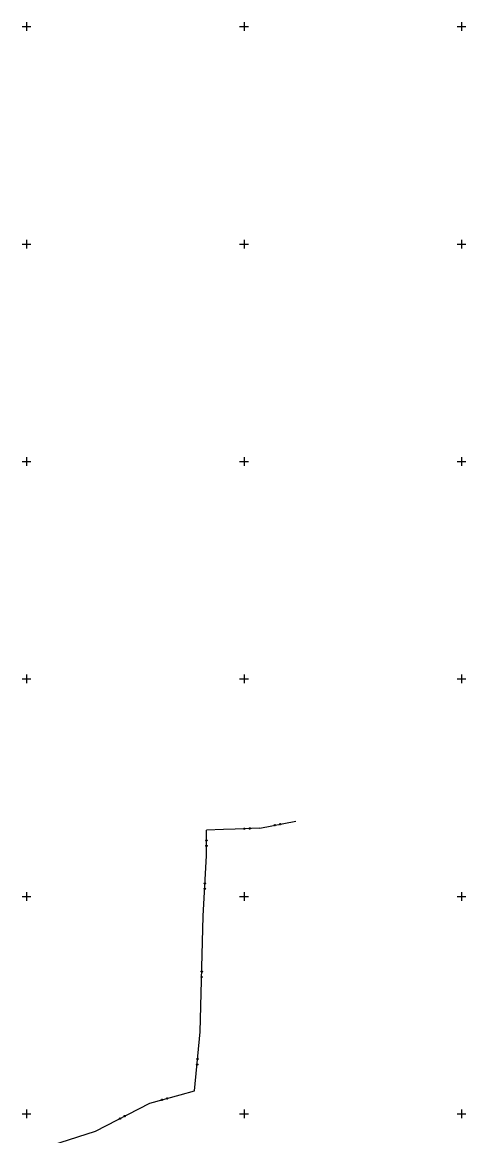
# Model space of a CAD drawing. Extents: x -866402 to -860377, y -1041908 to -1038598.
# Drawn here: x -863902 to -863698, y -1040910 to -1040398 of the extents above; entities that cross this region are included whole.
import ezdxf

# ---------------------------------------------------------------- set-up
doc = ezdxf.new("R2010")
doc.units = 0
doc.layers.add('Vrstva 1', color=7, linetype='Continuous')
doc.layers.add('Vrstva 5', color=7, linetype='Continuous')

msp = doc.modelspace()

# ---------------------------------------------------------------- linework, layer by layer
at = {"layer": 'Vrstva 1'}
for p, q in [((-863792.78, -1040768.57), (-863776.17, -1040765.4)), ((-863786.16, -1040767.21), (-863786, -1040766.97)), ((-863786.13, -1040767.4), (-863786.16, -1040767.21)), ((-863785.89, -1040767.56), (-863786.13, -1040767.4)), ((-863786.07, -1040767.19), (-863786.03, -1040767.38)), ((-863786.03, -1040767.38), (-863785.91, -1040767.46)), ((-863786, -1040766.97), (-863785.81, -1040766.93)), ((-863785.98, -1040767.07), (-863785.79, -1040767.03)), ((-863785.91, -1040767.46), (-863785.98, -1040767.07)), ((-863785.89, -1040767.05), (-863785.81, -1040767.44)), ((-863785.7, -1040767.52), (-863785.89, -1040767.56)), ((-863785.81, -1040766.93), (-863785.57, -1040767.09)), ((-863785.79, -1040767.03), (-863785.71, -1040767.43)), ((-863785.71, -1040767.43), (-863785.63, -1040767.31)), ((-863785.54, -1040767.29), (-863785.7, -1040767.52)), ((-863785.63, -1040767.31), (-863785.67, -1040767.11)), ((-863785.57, -1040767.09), (-863785.54, -1040767.29)), ((-863783.71, -1040766.74), (-863783.55, -1040766.5)), ((-863783.67, -1040766.93), (-863783.71, -1040766.74)), ((-863783.44, -1040767.09), (-863783.67, -1040766.93)), ((-863783.61, -1040766.72), (-863783.57, -1040766.91)), ((-863783.57, -1040766.91), (-863783.46, -1040766.99)), ((-863783.55, -1040766.5), (-863783.35, -1040766.46)), ((-863783.53, -1040766.6), (-863783.33, -1040766.56)), ((-863783.46, -1040766.99), (-863783.53, -1040766.6)), ((-863783.24, -1040767.05), (-863783.44, -1040767.09)), ((-863783.43, -1040766.58), (-863783.36, -1040766.97)), ((-863783.35, -1040766.46), (-863783.12, -1040766.62)), ((-863783.33, -1040766.56), (-863783.26, -1040766.96)), ((-863783.26, -1040766.96), (-863783.18, -1040766.84)), ((-863783.08, -1040766.82), (-863783.24, -1040767.05)), ((-863783.18, -1040766.84), (-863783.22, -1040766.64)), ((-863783.12, -1040766.62), (-863783.08, -1040766.82)), ((-863817.32, -1040781.13), (-863817.25, -1040769.52)), ((-863809.37, -1040769.21), (-863817.25, -1040769.52)), ((-863804.06, -1040769.01), (-863809.37, -1040769.21)), ((-863792.78, -1040768.57), (-863804.06, -1040769.01)), ((-863800.12, -1040768.76), (-863799.93, -1040768.55)), ((-863800.11, -1040768.96), (-863800.12, -1040768.76)), ((-863799.91, -1040769.15), (-863800.11, -1040768.96)), ((-863800.02, -1040768.75), (-863800.01, -1040768.95)), ((-863800.01, -1040768.95), (-863799.91, -1040769.05)), ((-863799.93, -1040768.55), (-863799.73, -1040768.54)), ((-863799.93, -1040768.65), (-863799.73, -1040768.64)), ((-863799.91, -1040769.05), (-863799.93, -1040768.65)), ((-863799.71, -1040769.14), (-863799.91, -1040769.15)), ((-863799.83, -1040768.64), (-863799.81, -1040769.04)), ((-863799.73, -1040768.54), (-863799.52, -1040768.73)), ((-863799.73, -1040768.64), (-863799.71, -1040769.04)), ((-863799.52, -1040768.93), (-863799.71, -1040769.14)), ((-863799.71, -1040769.04), (-863799.61, -1040768.94)), ((-863799.61, -1040768.94), (-863799.62, -1040768.74)), ((-863799.52, -1040768.73), (-863799.52, -1040768.93)), ((-863797.62, -1040768.66), (-863797.43, -1040768.45)), ((-863797.62, -1040768.86), (-863797.62, -1040768.66)), ((-863797.41, -1040769.05), (-863797.62, -1040768.86)), ((-863797.52, -1040768.66), (-863797.52, -1040768.85)), ((-863797.52, -1040768.85), (-863797.41, -1040768.95)), ((-863797.43, -1040768.45), (-863797.23, -1040768.44)), ((-863797.43, -1040768.55), (-863797.23, -1040768.54)), ((-863797.41, -1040768.95), (-863797.43, -1040768.55)), ((-863797.21, -1040769.04), (-863797.41, -1040769.05)), ((-863797.33, -1040768.55), (-863797.31, -1040768.95)), ((-863797.23, -1040768.44), (-863797.02, -1040768.64)), ((-863797.23, -1040768.54), (-863797.21, -1040768.94)), ((-863797.02, -1040768.84), (-863797.21, -1040769.04)), ((-863797.21, -1040768.94), (-863797.12, -1040768.84)), ((-863797.12, -1040768.84), (-863797.12, -1040768.64)), ((-863797.02, -1040768.64), (-863797.02, -1040768.84)), ((-863817.59, -1040776.62), (-863817.39, -1040776.42)), ((-863817.59, -1040776.82), (-863817.59, -1040776.62)), ((-863817.4, -1040777.02), (-863817.59, -1040776.82)), ((-863817.58, -1040774.12), (-863817.38, -1040773.92)), ((-863817.58, -1040774.32), (-863817.58, -1040774.12)), ((-863817.38, -1040774.52), (-863817.58, -1040774.32)), ((-863817.49, -1040776.82), (-863817.49, -1040776.62)), ((-863817.49, -1040776.62), (-863817.09, -1040776.63)), ((-863817.49, -1040776.72), (-863817.09, -1040776.73)), ((-863817.09, -1040776.83), (-863817.49, -1040776.82)), ((-863817.48, -1040774.32), (-863817.48, -1040774.12)), ((-863817.48, -1040774.12), (-863817.08, -1040774.13)), ((-863817.48, -1040774.22), (-863817.08, -1040774.23)), ((-863817.08, -1040774.33), (-863817.48, -1040774.32)), ((-863817.2, -1040777.03), (-863817.4, -1040777.02)), ((-863817.39, -1040776.42), (-863817.19, -1040776.43)), ((-863817.19, -1040776.53), (-863817.39, -1040776.52)), ((-863817.39, -1040776.92), (-863817.19, -1040776.93)), ((-863817.38, -1040773.92), (-863817.18, -1040773.93)), ((-863817.18, -1040774.03), (-863817.38, -1040774.02)), ((-863817.38, -1040774.42), (-863817.18, -1040774.43)), ((-863817.18, -1040774.53), (-863817.38, -1040774.52)), ((-863816.99, -1040776.83), (-863817.2, -1040777.03)), ((-863817.19, -1040776.43), (-863816.99, -1040776.63)), ((-863817.09, -1040776.63), (-863817.19, -1040776.53)), ((-863817.19, -1040776.93), (-863817.09, -1040776.83)), ((-863817.18, -1040773.93), (-863816.98, -1040774.13)), ((-863817.08, -1040774.13), (-863817.18, -1040774.03)), ((-863816.98, -1040774.33), (-863817.18, -1040774.53)), ((-863817.18, -1040774.43), (-863817.08, -1040774.33)), ((-863816.99, -1040776.63), (-863816.99, -1040776.83)), ((-863816.98, -1040774.13), (-863816.98, -1040774.33)), ((-863818.71, -1040809.04), (-863817.32, -1040781.13)), ((-863818.25, -1040793.87), (-863818.05, -1040793.68)), ((-863818.05, -1040793.68), (-863817.84, -1040793.69)), ((-863817.85, -1040793.79), (-863818.05, -1040793.78)), ((-863817.76, -1040793.9), (-863817.85, -1040793.79)), ((-863817.84, -1040793.69), (-863817.66, -1040793.9)), ((-863818.39, -1040796.57), (-863818.38, -1040796.37)), ((-863818.2, -1040796.78), (-863818.39, -1040796.57)), ((-863818.38, -1040796.37), (-863818.17, -1040796.18)), ((-863818.29, -1040796.57), (-863818.28, -1040796.37)), ((-863817.89, -1040796.59), (-863818.29, -1040796.57)), ((-863818.28, -1040796.37), (-863817.88, -1040796.39)), ((-863818.28, -1040796.47), (-863817.88, -1040796.49)), ((-863818.26, -1040794.07), (-863818.25, -1040793.87)), ((-863818.08, -1040794.28), (-863818.26, -1040794.07)), ((-863818, -1040796.79), (-863818.2, -1040796.78)), ((-863818.19, -1040796.68), (-863817.99, -1040796.69)), ((-863818.17, -1040794.08), (-863818.16, -1040793.88)), ((-863817.77, -1040794.1), (-863818.17, -1040794.08)), ((-863818.17, -1040796.18), (-863817.97, -1040796.19)), ((-863817.97, -1040796.29), (-863818.17, -1040796.28)), ((-863818.16, -1040793.88), (-863817.76, -1040793.9)), ((-863818.16, -1040793.98), (-863817.76, -1040794)), ((-863817.88, -1040794.29), (-863818.08, -1040794.28)), ((-863818.07, -1040794.18), (-863817.87, -1040794.19)), ((-863817.79, -1040796.6), (-863818, -1040796.79)), ((-863817.99, -1040796.69), (-863817.89, -1040796.59)), ((-863817.97, -1040796.19), (-863817.78, -1040796.4)), ((-863817.88, -1040796.39), (-863817.97, -1040796.29)), ((-863817.67, -1040794.1), (-863817.88, -1040794.29)), ((-863817.87, -1040794.19), (-863817.77, -1040794.1)), ((-863817.78, -1040796.4), (-863817.79, -1040796.6)), ((-863817.66, -1040793.9), (-863817.67, -1040794.1)), ((-863820.17, -1040862.26), (-863818.71, -1040809.04)), ((-863819.71, -1040834.44), (-863819.5, -1040834.25)), ((-863819.71, -1040834.64), (-863819.71, -1040834.44)), ((-863819.52, -1040834.85), (-863819.71, -1040834.64)), ((-863819.61, -1040834.64), (-863819.61, -1040834.44)), ((-863819.61, -1040834.44), (-863819.21, -1040834.46)), ((-863819.61, -1040834.54), (-863819.21, -1040834.56)), ((-863819.21, -1040834.66), (-863819.61, -1040834.64)), ((-863819.52, -1040834.75), (-863819.32, -1040834.75)), ((-863819.5, -1040834.25), (-863819.3, -1040834.25)), ((-863819.3, -1040834.35), (-863819.5, -1040834.35)), ((-863819.11, -1040834.66), (-863819.32, -1040834.85)), ((-863819.32, -1040834.75), (-863819.21, -1040834.66)), ((-863819.3, -1040834.25), (-863819.11, -1040834.46)), ((-863819.21, -1040834.46), (-863819.3, -1040834.35)), ((-863819.11, -1040834.46), (-863819.11, -1040834.66)), ((-863819.78, -1040836.94), (-863819.57, -1040836.75)), ((-863819.78, -1040837.14), (-863819.78, -1040836.94)), ((-863819.59, -1040837.35), (-863819.78, -1040837.14)), ((-863819.68, -1040837.14), (-863819.68, -1040836.94)), ((-863819.68, -1040836.94), (-863819.28, -1040836.96)), ((-863819.68, -1040837.04), (-863819.28, -1040837.05)), ((-863819.28, -1040837.15), (-863819.68, -1040837.14)), ((-863819.39, -1040837.35), (-863819.59, -1040837.35)), ((-863819.58, -1040837.25), (-863819.38, -1040837.25)), ((-863819.57, -1040836.75), (-863819.37, -1040836.75)), ((-863819.37, -1040836.85), (-863819.57, -1040836.85)), ((-863819.32, -1040834.85), (-863819.52, -1040834.85)), ((-863819.18, -1040837.16), (-863819.39, -1040837.35)), ((-863819.38, -1040837.25), (-863819.28, -1040837.15)), ((-863819.37, -1040836.75), (-863819.18, -1040836.96)), ((-863819.28, -1040836.96), (-863819.37, -1040836.85)), ((-863819.18, -1040836.96), (-863819.18, -1040837.16)), ((-863822.77, -1040889.47), (-863820.17, -1040862.26)), ((-863821.67, -1040874.84), (-863821.65, -1040874.64)), ((-863821.49, -1040875.06), (-863821.67, -1040874.84)), ((-863821.65, -1040874.64), (-863821.44, -1040874.46)), ((-863821.57, -1040874.85), (-863821.55, -1040874.65)), ((-863821.18, -1040874.89), (-863821.57, -1040874.85)), ((-863821.56, -1040874.75), (-863821.17, -1040874.79)), ((-863821.55, -1040874.65), (-863821.16, -1040874.69)), ((-863821.29, -1040875.08), (-863821.49, -1040875.06)), ((-863821.48, -1040874.96), (-863821.28, -1040874.98)), ((-863821.25, -1040874.58), (-863821.45, -1040874.56)), ((-863821.44, -1040874.46), (-863821.24, -1040874.48)), ((-863821.08, -1040874.9), (-863821.29, -1040875.08)), ((-863821.28, -1040874.98), (-863821.18, -1040874.89)), ((-863821.16, -1040874.69), (-863821.25, -1040874.58)), ((-863821.24, -1040874.48), (-863821.06, -1040874.7)), ((-863821.06, -1040874.7), (-863821.08, -1040874.9)), ((-863821.91, -1040877.33), (-863821.89, -1040877.13)), ((-863821.73, -1040877.55), (-863821.91, -1040877.33)), ((-863821.89, -1040877.13), (-863821.67, -1040876.95)), ((-863821.81, -1040877.34), (-863821.79, -1040877.14)), ((-863821.41, -1040877.38), (-863821.81, -1040877.34)), ((-863821.8, -1040877.24), (-863821.4, -1040877.28)), ((-863821.79, -1040877.14), (-863821.39, -1040877.18)), ((-863821.53, -1040877.57), (-863821.73, -1040877.55)), ((-863821.72, -1040877.45), (-863821.52, -1040877.47)), ((-863821.48, -1040877.07), (-863821.68, -1040877.05)), ((-863821.67, -1040876.95), (-863821.47, -1040876.97)), ((-863821.31, -1040877.39), (-863821.53, -1040877.57)), ((-863821.52, -1040877.47), (-863821.41, -1040877.38)), ((-863821.39, -1040877.18), (-863821.48, -1040877.07)), ((-863821.47, -1040876.97), (-863821.3, -1040877.19)), ((-863821.3, -1040877.19), (-863821.31, -1040877.39)), ((-863829.41, -1040891.28), (-863822.77, -1040889.47)), ((-863868.3, -1040908), (-863843.32, -1040895.06)), ((-863843.32, -1040895.06), (-863829.41, -1040891.28)), ((-863838.03, -1040893.52), (-863837.89, -1040893.27)), ((-863837.98, -1040893.71), (-863838.03, -1040893.52)), ((-863837.73, -1040893.85), (-863837.98, -1040893.71)), ((-863837.94, -1040893.49), (-863837.88, -1040893.69)), ((-863837.89, -1040893.27), (-863837.7, -1040893.22)), ((-863837.88, -1040893.69), (-863837.76, -1040893.76)), ((-863837.86, -1040893.37), (-863837.67, -1040893.32)), ((-863837.76, -1040893.76), (-863837.86, -1040893.37)), ((-863837.77, -1040893.34), (-863837.66, -1040893.73)), ((-863837.54, -1040893.8), (-863837.73, -1040893.85)), ((-863837.7, -1040893.22), (-863837.45, -1040893.36)), ((-863837.67, -1040893.32), (-863837.57, -1040893.7)), ((-863837.57, -1040893.7), (-863837.5, -1040893.58)), ((-863837.5, -1040893.58), (-863837.55, -1040893.39)), ((-863837.4, -1040893.55), (-863837.54, -1040893.8)), ((-863837.45, -1040893.36), (-863837.4, -1040893.55)), ((-863835.62, -1040892.86), (-863835.48, -1040892.62)), ((-863835.57, -1040893.06), (-863835.62, -1040892.86)), ((-863835.32, -1040893.2), (-863835.57, -1040893.06)), ((-863835.52, -1040892.84), (-863835.47, -1040893.03)), ((-863835.48, -1040892.62), (-863835.29, -1040892.57)), ((-863835.47, -1040893.03), (-863835.35, -1040893.1)), ((-863835.45, -1040892.71), (-863835.26, -1040892.66)), ((-863835.35, -1040893.1), (-863835.45, -1040892.71)), ((-863835.35, -1040892.69), (-863835.25, -1040893.07)), ((-863835.13, -1040893.14), (-863835.32, -1040893.2)), ((-863835.29, -1040892.57), (-863835.04, -1040892.71)), ((-863835.26, -1040892.66), (-863835.15, -1040893.05)), ((-863835.15, -1040893.05), (-863835.08, -1040892.93)), ((-863835.08, -1040892.93), (-863835.14, -1040892.73)), ((-863834.99, -1040892.9), (-863835.13, -1040893.14)), ((-863835.04, -1040892.71), (-863834.99, -1040892.9)), ((-863855.15, -1040901.07), (-863855.06, -1040900.8)), ((-863855.05, -1040901.25), (-863855.15, -1040901.07)), ((-863855.06, -1040900.8), (-863854.88, -1040900.71)), ((-863855.06, -1040901.03), (-863854.96, -1040901.2)), ((-863854.78, -1040901.34), (-863855.05, -1040901.25)), ((-863855.01, -1040900.89), (-863854.84, -1040900.8)), ((-863854.83, -1040901.25), (-863855.01, -1040900.89)), ((-863854.96, -1040901.2), (-863854.83, -1040901.25)), ((-863854.93, -1040900.85), (-863854.74, -1040901.2)), ((-863854.88, -1040900.71), (-863854.61, -1040900.8)), ((-863854.84, -1040900.8), (-863854.65, -1040901.16)), ((-863854.61, -1040901.24), (-863854.78, -1040901.34)), ((-863854.61, -1040901.02), (-863854.7, -1040900.84)), ((-863854.65, -1040901.16), (-863854.61, -1040901.02)), ((-863854.61, -1040900.8), (-863854.52, -1040900.97)), ((-863854.52, -1040900.97), (-863854.61, -1040901.24)), ((-863857.36, -1040902.22), (-863857.28, -1040901.95)), ((-863857.27, -1040902.4), (-863857.36, -1040902.22)), ((-863857.28, -1040901.95), (-863857.1, -1040901.86)), ((-863857.28, -1040902.18), (-863857.18, -1040902.35)), ((-863857, -1040902.49), (-863857.27, -1040902.4)), ((-863857.23, -1040902.04), (-863857.06, -1040901.95)), ((-863857.05, -1040902.4), (-863857.23, -1040902.04)), ((-863857.18, -1040902.35), (-863857.05, -1040902.4)), ((-863857.15, -1040902), (-863856.96, -1040902.35)), ((-863857.1, -1040901.86), (-863856.83, -1040901.95)), ((-863857.06, -1040901.95), (-863856.87, -1040902.31)), ((-863856.83, -1040902.39), (-863857, -1040902.49)), ((-863856.83, -1040902.17), (-863856.92, -1040901.99)), ((-863856.87, -1040902.31), (-863856.83, -1040902.17)), ((-863856.83, -1040901.95), (-863856.74, -1040902.12)), ((-863856.74, -1040902.12), (-863856.83, -1040902.39)), ((-863896.52, -1040916.94), (-863868.3, -1040908))]:
    msp.add_line(p, q, dxfattribs=at)
at = {"layer": 'Vrstva 5'}
for p, q in [((-863900, -1040398), (-863900, -1040402)), ((-863800, -1040398), (-863800, -1040402)), ((-863700, -1040398), (-863700, -1040402)), ((-863902, -1040400), (-863898, -1040400)), ((-863802, -1040400), (-863798, -1040400)), ((-863702, -1040400), (-863698, -1040400)), ((-863902, -1040500), (-863898, -1040500)), ((-863900, -1040498), (-863900, -1040502)), ((-863802, -1040500), (-863798, -1040500)), ((-863800, -1040498), (-863800, -1040502)), ((-863702, -1040500), (-863698, -1040500)), ((-863700, -1040498), (-863700, -1040502)), ((-863900, -1040598), (-863900, -1040602)), ((-863800, -1040598), (-863800, -1040602)), ((-863700, -1040598), (-863700, -1040602)), ((-863902, -1040600), (-863898, -1040600)), ((-863802, -1040600), (-863798, -1040600)), ((-863702, -1040600), (-863698, -1040600)), ((-863902, -1040700), (-863898, -1040700)), ((-863900, -1040698), (-863900, -1040702)), ((-863802, -1040700), (-863798, -1040700)), ((-863800, -1040698), (-863800, -1040702)), ((-863702, -1040700), (-863698, -1040700)), ((-863700, -1040698), (-863700, -1040702)), ((-863900, -1040798), (-863900, -1040802)), ((-863800, -1040798), (-863800, -1040802)), ((-863700, -1040798), (-863700, -1040802)), ((-863902, -1040800), (-863898, -1040800)), ((-863802, -1040800), (-863798, -1040800)), ((-863702, -1040800), (-863698, -1040800)), ((-863902, -1040900), (-863898, -1040900)), ((-863900, -1040898), (-863900, -1040902)), ((-863802, -1040900), (-863798, -1040900)), ((-863800, -1040898), (-863800, -1040902)), ((-863702, -1040900), (-863698, -1040900)), ((-863700, -1040898), (-863700, -1040902))]:
    msp.add_line(p, q, dxfattribs=at)

doc.saveas('drawing.dxf')
